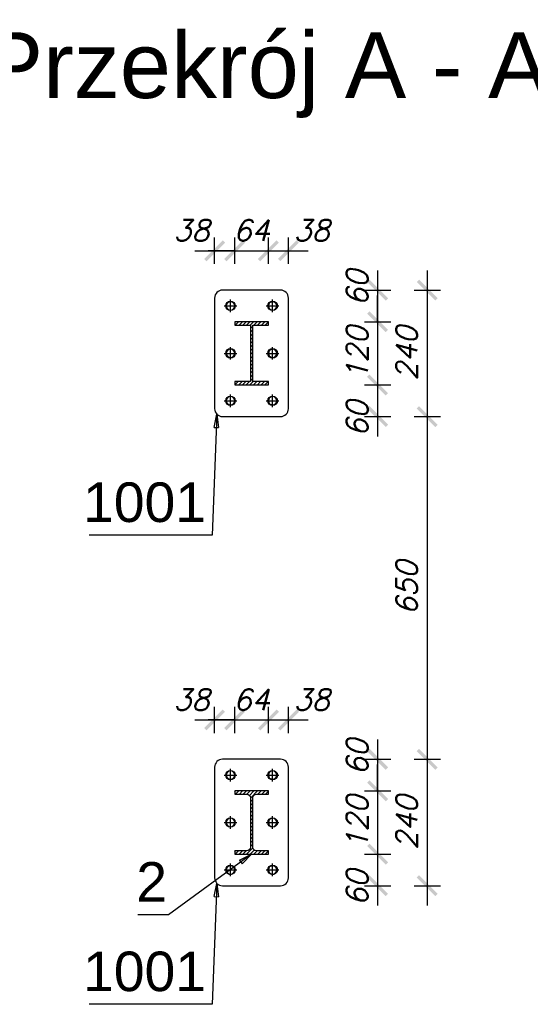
# Model space of a CAD drawing. Header units: millimetres. Extents: x 1814 to 94182, y 11562 to 49454.
# Tile 398 of 656: x 19549 to 19646, y 28778 to 28965. Entities that reach past the tile are written whole.
import ezdxf

# ---------------------------------------------------------------- set-up
doc = ezdxf.new("R2010")
doc.units = ezdxf.units.MM
doc.linetypes.add('ACAD_ISO04W100', pattern=[30, 24, -3, 0, -3])
doc.layers.add('wymiar', color=135, linetype='Continuous', lineweight=9)
doc.styles.add('ARIAL', font='arial.ttf')
doc.styles.add('WYMIARY', font='simplex.shx', dxfattribs={"oblique": 15})
doc.dimstyles.new('1-25', dxfattribs={"dimscale": 25, "dimtxt": 0.16, "dimasz": 0.2, "dimexe": 0.1, "dimexo": 0.1, "dimgap": 0.075, "dimtad": 1, "dimdec": 0, "dimlfac": 10, "dimrnd": 0.01, "dimzin": 9, "dimtxsty": 'WYMIARY', "dimblk": 'ARCHTICK', "dimcen": 0.2, "dimdle": 0.15, "dimadec": 1, "dimazin": 1, "dimtfac": 1, "dimtdec": 0, "dimtix": 1, "dimtmove": 2, "dimatfit": 3, "dimldrblk": 'ARCHTICK', "dimfxl": 0, "dimarcsym": 0})
pattern_1 = [(45, (19586.2914, 28824.471), (-0.3535534, 0.3535534), [])]

# ---------------------------------------------------------------- blocks, each defined once
blk = doc.blocks.new('_ARCHTICK')
at = {"color": 0, "linetype": 'ByBlock', "lineweight": -2}
blk.add_solid([(0.398, 0.309), (0.309, 0.398), (-0.309, -0.398), (-0.398, -0.309)], dxfattribs=at)
blk = doc.blocks.new('*D1438')
at = {"layer": 'Defpoints', "color": 0}
for p in [(19593.29, 28913.5), (19593.29, 28889.5), (19626.61, 28889.5)]:
    blk.add_point(p, dxfattribs=at)
at = {"layer": 'wymiar', "color": 0, "lineweight": -2}
for p, q in [((19626.61, 28917.25), (19626.61, 28885.75)), ((19624.11, 28913.5), (19629.11, 28913.5)), ((19624.11, 28889.5), (19629.11, 28889.5))]:
    blk.add_line(p, q, dxfattribs=at)
at = {"layer": 'wymiar', "color": 0, "lineweight": -2, "xscale": 5, "yscale": 5, "zscale": 5}
for p, rotation in [((19626.61, 28913.5), 90), ((19626.61, 28889.5), 270)]:
    blk.add_blockref('_ARCHTICK', p, dxfattribs=dict(at, rotation=rotation))
at = {"layer": 'wymiar', "color": 0, "insert": (19622.73, 28901.5), "char_height": 4, "attachment_point": 5, "rotation": 90, "style": 'WYMIARY'}
blk.add_mtext('240', dxfattribs=at)
blk = doc.blocks.new('*D1439')
at = {"layer": 'Defpoints', "color": 0}
for p in [(19593.29, 28889.5), (19593.29, 28824.47), (19626.61, 28824.47)]:
    blk.add_point(p, dxfattribs=at)
at = {"layer": 'wymiar', "color": 0, "lineweight": -2}
for p, q in [((19626.61, 28893.25), (19626.61, 28820.72)), ((19624.11, 28889.5), (19629.11, 28889.5)), ((19624.11, 28824.47), (19629.11, 28824.47))]:
    blk.add_line(p, q, dxfattribs=at)
at = {"layer": 'wymiar', "color": 0, "lineweight": -2, "xscale": 5, "yscale": 5, "zscale": 5}
for p, rotation in [((19626.61, 28889.5), 90), ((19626.61, 28824.47), 270)]:
    blk.add_blockref('_ARCHTICK', p, dxfattribs=dict(at, rotation=rotation))
at = {"layer": 'wymiar', "color": 0, "insert": (19622.73, 28856.99), "char_height": 4, "attachment_point": 5, "rotation": 90, "style": 'WYMIARY'}
blk.add_mtext('650', dxfattribs=at)
blk = doc.blocks.new('*D1440')
at = {"layer": 'Defpoints', "color": 0}
for p in [(19593.29, 28824.47), (19593.29, 28800.47), (19626.61, 28800.47)]:
    blk.add_point(p, dxfattribs=at)
at = {"layer": 'wymiar', "color": 0, "lineweight": -2}
for p, q in [((19626.61, 28828.22), (19626.61, 28796.72)), ((19624.11, 28824.47), (19629.11, 28824.47)), ((19624.11, 28800.47), (19629.11, 28800.47))]:
    blk.add_line(p, q, dxfattribs=at)
at = {"layer": 'wymiar', "color": 0, "lineweight": -2, "xscale": 5, "yscale": 5, "zscale": 5}
for p, rotation in [((19626.61, 28824.47), 90), ((19626.61, 28800.47), 270)]:
    blk.add_blockref('_ARCHTICK', p, dxfattribs=dict(at, rotation=rotation))
at = {"layer": 'wymiar', "color": 0, "insert": (19622.73, 28812.47), "char_height": 4, "attachment_point": 5, "rotation": 90, "style": 'WYMIARY'}
blk.add_mtext('240', dxfattribs=at)
blk = doc.blocks.new('*D1426')
at = {"layer": 'Defpoints', "color": 0}
for p in [(19590.09, 28920.96), (19590.09, 28906.87), (19586.29, 28901.5)]:
    blk.add_point(p, dxfattribs=at)
at = {"layer": 'wymiar', "color": 0, "lineweight": -2}
for p, q in [((19586.29, 28918.46), (19586.29, 28923.46)), ((19590.09, 28918.46), (19590.09, 28923.46)), ((19582.54, 28920.96), (19593.84, 28920.96))]:
    blk.add_line(p, q, dxfattribs=at)
at = {"layer": 'wymiar', "color": 0, "lineweight": -2, "xscale": 5, "yscale": 5, "zscale": 5, "rotation": 180}
blk.add_blockref('_ARCHTICK', (19586.29, 28920.96), dxfattribs=at)
at = {"layer": 'wymiar', "color": 0, "lineweight": -2, "xscale": 5, "yscale": 5, "zscale": 5}
blk.add_blockref('_ARCHTICK', (19590.09, 28920.96), dxfattribs=at)
at = {"layer": 'wymiar', "color": 0, "insert": (19581.89, 28924.83), "char_height": 4, "attachment_point": 5, "style": 'WYMIARY'}
blk.add_mtext('38', dxfattribs=at)
blk = doc.blocks.new('*D1427')
at = {"layer": 'Defpoints', "color": 0}
for p in [(19596.49, 28920.96), (19596.49, 28907.19), (19590.09, 28906.87)]:
    blk.add_point(p, dxfattribs=at)
at = {"layer": 'wymiar', "color": 0, "lineweight": -2}
for p, q in [((19590.09, 28918.46), (19590.09, 28923.46)), ((19596.49, 28918.46), (19596.49, 28923.46)), ((19590.09, 28920.96), (19585.09, 28920.96)), ((19590.09, 28920.96), (19596.49, 28920.96)), ((19596.49, 28920.96), (19601.49, 28920.96))]:
    blk.add_line(p, q, dxfattribs=at)
at = {"layer": 'wymiar', "color": 0, "lineweight": -2, "xscale": 5, "yscale": 5, "zscale": 5}
blk.add_blockref('_ARCHTICK', (19590.09, 28920.96), dxfattribs=at)
at = {"layer": 'wymiar', "color": 0, "lineweight": -2, "xscale": 5, "yscale": 5, "zscale": 5, "rotation": 180}
blk.add_blockref('_ARCHTICK', (19596.49, 28920.96), dxfattribs=at)
at = {"layer": 'wymiar', "color": 0, "insert": (19593.29, 28924.83), "char_height": 4, "attachment_point": 5, "style": 'WYMIARY'}
blk.add_mtext('64', dxfattribs=at)
blk = doc.blocks.new('*D1428')
at = {"layer": 'Defpoints', "color": 0}
for p in [(19600.29, 28920.96), (19596.49, 28907.19), (19600.29, 28901.5)]:
    blk.add_point(p, dxfattribs=at)
at = {"layer": 'wymiar', "color": 0, "lineweight": -2}
for p, q in [((19596.49, 28918.46), (19596.49, 28923.46)), ((19600.29, 28918.46), (19600.29, 28923.46)), ((19592.74, 28920.96), (19604.04, 28920.96))]:
    blk.add_line(p, q, dxfattribs=at)
at = {"layer": 'wymiar', "color": 0, "lineweight": -2, "xscale": 5, "yscale": 5, "zscale": 5, "rotation": 180}
blk.add_blockref('_ARCHTICK', (19596.49, 28920.96), dxfattribs=at)
at = {"layer": 'wymiar', "color": 0, "lineweight": -2, "xscale": 5, "yscale": 5, "zscale": 5}
blk.add_blockref('_ARCHTICK', (19600.29, 28920.96), dxfattribs=at)
at = {"layer": 'wymiar', "color": 0, "insert": (19604.68, 28924.83), "char_height": 4, "attachment_point": 5, "style": 'WYMIARY'}
blk.add_mtext('38', dxfattribs=at)
blk = doc.blocks.new('*D1429')
at = {"layer": 'Defpoints', "color": 0}
for p in [(19593.29, 28913.5), (19593.29, 28907.5), (19617.2, 28907.5)]:
    blk.add_point(p, dxfattribs=at)
at = {"layer": 'wymiar', "color": 0, "lineweight": -2}
for p, q in [((19617.2, 28917.25), (19617.2, 28903.75)), ((19614.7, 28913.5), (19619.7, 28913.5)), ((19614.7, 28907.5), (19619.7, 28907.5))]:
    blk.add_line(p, q, dxfattribs=at)
at = {"layer": 'wymiar', "color": 0, "lineweight": -2, "xscale": 5, "yscale": 5, "zscale": 5}
for p, rotation in [((19617.2, 28913.5), 90), ((19617.2, 28907.5), 270)]:
    blk.add_blockref('_ARCHTICK', p, dxfattribs=dict(at, rotation=rotation))
at = {"layer": 'wymiar', "color": 0, "insert": (19613.32, 28913.91), "char_height": 4, "attachment_point": 5, "rotation": 90, "style": 'WYMIARY'}
blk.add_mtext('60', dxfattribs=at)
blk = doc.blocks.new('*D1430')
at = {"layer": 'Defpoints', "color": 0}
for p in [(19593.29, 28907.5), (19593.29, 28895.5), (19617.2, 28895.5)]:
    blk.add_point(p, dxfattribs=at)
at = {"layer": 'wymiar', "color": 0, "lineweight": -2}
for p, q in [((19617.2, 28907.5), (19617.2, 28912.5)), ((19614.7, 28907.5), (19619.7, 28907.5)), ((19617.2, 28907.5), (19617.2, 28895.5)), ((19614.7, 28895.5), (19619.7, 28895.5)), ((19617.2, 28895.5), (19617.2, 28890.5))]:
    blk.add_line(p, q, dxfattribs=at)
at = {"layer": 'wymiar', "color": 0, "lineweight": -2, "xscale": 5, "yscale": 5, "zscale": 5}
for p, rotation in [((19617.2, 28907.5), 270), ((19617.2, 28895.5), 90)]:
    blk.add_blockref('_ARCHTICK', p, dxfattribs=dict(at, rotation=rotation))
at = {"layer": 'wymiar', "color": 0, "insert": (19613.32, 28901.5), "char_height": 4, "attachment_point": 5, "rotation": 90, "style": 'WYMIARY'}
blk.add_mtext('120', dxfattribs=at)
blk = doc.blocks.new('*D1431')
at = {"layer": 'Defpoints', "color": 0}
for p in [(19593.29, 28895.5), (19593.29, 28889.5), (19617.2, 28889.5)]:
    blk.add_point(p, dxfattribs=at)
at = {"layer": 'wymiar', "color": 0, "lineweight": -2}
for p, q in [((19617.2, 28899.25), (19617.2, 28885.75)), ((19614.7, 28895.5), (19619.7, 28895.5)), ((19614.7, 28889.5), (19619.7, 28889.5))]:
    blk.add_line(p, q, dxfattribs=at)
at = {"layer": 'wymiar', "color": 0, "lineweight": -2, "xscale": 5, "yscale": 5, "zscale": 5}
for p, rotation in [((19617.2, 28895.5), 90), ((19617.2, 28889.5), 270)]:
    blk.add_blockref('_ARCHTICK', p, dxfattribs=dict(at, rotation=rotation))
at = {"layer": 'wymiar', "color": 0, "insert": (19613.32, 28889.1), "char_height": 4, "attachment_point": 5, "rotation": 90, "style": 'WYMIARY'}
blk.add_mtext('60', dxfattribs=at)
blk = doc.blocks.new('*D1432')
at = {"layer": 'Defpoints', "color": 0}
for p in [(19590.09, 28831.93), (19590.09, 28817.84), (19586.29, 28812.47)]:
    blk.add_point(p, dxfattribs=at)
at = {"layer": 'wymiar', "color": 0, "lineweight": -2}
for p, q in [((19586.29, 28829.43), (19586.29, 28834.43)), ((19590.09, 28829.43), (19590.09, 28834.43)), ((19582.54, 28831.93), (19593.84, 28831.93))]:
    blk.add_line(p, q, dxfattribs=at)
at = {"layer": 'wymiar', "color": 0, "lineweight": -2, "xscale": 5, "yscale": 5, "zscale": 5, "rotation": 180}
blk.add_blockref('_ARCHTICK', (19586.29, 28831.93), dxfattribs=at)
at = {"layer": 'wymiar', "color": 0, "lineweight": -2, "xscale": 5, "yscale": 5, "zscale": 5}
blk.add_blockref('_ARCHTICK', (19590.09, 28831.93), dxfattribs=at)
at = {"layer": 'wymiar', "color": 0, "insert": (19581.89, 28835.8), "char_height": 4, "attachment_point": 5, "style": 'WYMIARY'}
blk.add_mtext('38', dxfattribs=at)
blk = doc.blocks.new('*D1433')
at = {"layer": 'Defpoints', "color": 0}
for p in [(19596.49, 28831.93), (19590.09, 28817.84), (19596.49, 28818.16)]:
    blk.add_point(p, dxfattribs=at)
at = {"layer": 'wymiar', "color": 0, "lineweight": -2}
for p, q in [((19590.09, 28829.43), (19590.09, 28834.43)), ((19596.49, 28829.43), (19596.49, 28834.43)), ((19590.09, 28831.93), (19585.09, 28831.93)), ((19590.09, 28831.93), (19596.49, 28831.93)), ((19596.49, 28831.93), (19601.49, 28831.93))]:
    blk.add_line(p, q, dxfattribs=at)
at = {"layer": 'wymiar', "color": 0, "lineweight": -2, "xscale": 5, "yscale": 5, "zscale": 5}
blk.add_blockref('_ARCHTICK', (19590.09, 28831.93), dxfattribs=at)
at = {"layer": 'wymiar', "color": 0, "lineweight": -2, "xscale": 5, "yscale": 5, "zscale": 5, "rotation": 180}
blk.add_blockref('_ARCHTICK', (19596.49, 28831.93), dxfattribs=at)
at = {"layer": 'wymiar', "color": 0, "insert": (19593.29, 28835.8), "char_height": 4, "attachment_point": 5, "style": 'WYMIARY'}
blk.add_mtext('64', dxfattribs=at)
blk = doc.blocks.new('*D1434')
at = {"layer": 'Defpoints', "color": 0}
for p in [(19600.29, 28831.93), (19596.49, 28818.16), (19600.29, 28812.47)]:
    blk.add_point(p, dxfattribs=at)
at = {"layer": 'wymiar', "color": 0, "lineweight": -2}
for p, q in [((19596.49, 28829.43), (19596.49, 28834.43)), ((19600.29, 28829.43), (19600.29, 28834.43)), ((19592.74, 28831.93), (19604.04, 28831.93))]:
    blk.add_line(p, q, dxfattribs=at)
at = {"layer": 'wymiar', "color": 0, "lineweight": -2, "xscale": 5, "yscale": 5, "zscale": 5, "rotation": 180}
blk.add_blockref('_ARCHTICK', (19596.49, 28831.93), dxfattribs=at)
at = {"layer": 'wymiar', "color": 0, "lineweight": -2, "xscale": 5, "yscale": 5, "zscale": 5}
blk.add_blockref('_ARCHTICK', (19600.29, 28831.93), dxfattribs=at)
at = {"layer": 'wymiar', "color": 0, "insert": (19604.68, 28835.8), "char_height": 4, "attachment_point": 5, "style": 'WYMIARY'}
blk.add_mtext('38', dxfattribs=at)
blk = doc.blocks.new('*D1435')
at = {"layer": 'Defpoints', "color": 0}
for p in [(19593.29, 28824.47), (19593.29, 28818.47), (19617.2, 28818.47)]:
    blk.add_point(p, dxfattribs=at)
at = {"layer": 'wymiar', "color": 0, "lineweight": -2}
for p, q in [((19617.2, 28828.22), (19617.2, 28814.72)), ((19614.7, 28824.47), (19619.7, 28824.47)), ((19614.7, 28818.47), (19619.7, 28818.47))]:
    blk.add_line(p, q, dxfattribs=at)
at = {"layer": 'wymiar', "color": 0, "lineweight": -2, "xscale": 5, "yscale": 5, "zscale": 5}
for p, rotation in [((19617.2, 28824.47), 90), ((19617.2, 28818.47), 270)]:
    blk.add_blockref('_ARCHTICK', p, dxfattribs=dict(at, rotation=rotation))
at = {"layer": 'wymiar', "color": 0, "insert": (19613.32, 28824.88), "char_height": 4, "attachment_point": 5, "rotation": 90, "style": 'WYMIARY'}
blk.add_mtext('60', dxfattribs=at)
blk = doc.blocks.new('*D1436')
at = {"layer": 'Defpoints', "color": 0}
for p in [(19593.29, 28818.47), (19593.29, 28806.47), (19617.2, 28806.47)]:
    blk.add_point(p, dxfattribs=at)
at = {"layer": 'wymiar', "color": 0, "lineweight": -2}
for p, q in [((19617.2, 28818.47), (19617.2, 28823.47)), ((19614.7, 28818.47), (19619.7, 28818.47)), ((19617.2, 28818.47), (19617.2, 28806.47)), ((19614.7, 28806.47), (19619.7, 28806.47)), ((19617.2, 28806.47), (19617.2, 28801.47))]:
    blk.add_line(p, q, dxfattribs=at)
at = {"layer": 'wymiar', "color": 0, "lineweight": -2, "xscale": 5, "yscale": 5, "zscale": 5}
for p, rotation in [((19617.2, 28818.47), 270), ((19617.2, 28806.47), 90)]:
    blk.add_blockref('_ARCHTICK', p, dxfattribs=dict(at, rotation=rotation))
at = {"layer": 'wymiar', "color": 0, "insert": (19613.32, 28812.47), "char_height": 4, "attachment_point": 5, "rotation": 90, "style": 'WYMIARY'}
blk.add_mtext('120', dxfattribs=at)
blk = doc.blocks.new('*D1437')
at = {"layer": 'Defpoints', "color": 0}
for p in [(19593.29, 28806.47), (19593.29, 28800.47), (19617.2, 28800.47)]:
    blk.add_point(p, dxfattribs=at)
at = {"layer": 'wymiar', "color": 0, "lineweight": -2}
for p, q in [((19617.2, 28810.22), (19617.2, 28796.72)), ((19614.7, 28806.47), (19619.7, 28806.47)), ((19614.7, 28800.47), (19619.7, 28800.47))]:
    blk.add_line(p, q, dxfattribs=at)
at = {"layer": 'wymiar', "color": 0, "lineweight": -2, "xscale": 5, "yscale": 5, "zscale": 5}
for p, rotation in [((19617.2, 28806.47), 90), ((19617.2, 28800.47), 270)]:
    blk.add_blockref('_ARCHTICK', p, dxfattribs=dict(at, rotation=rotation))
at = {"layer": 'wymiar', "color": 0, "insert": (19613.32, 28800.07), "char_height": 4, "attachment_point": 5, "rotation": 90, "style": 'WYMIARY'}
blk.add_mtext('60', dxfattribs=at)

msp = doc.modelspace()

# ---------------------------------------------------------------- hatches: boundary and pattern name
h = msp.add_hatch()
h.set_pattern_fill('HYPECUTREGION', color=10, scale=0.5, style=0, pattern_type=2)
h.set_pattern_definition(pattern_1)
h.paths.add_polyline_path([(19590.091, 28896.131), (19590.091, 28895.501), (19596.491, 28895.501), (19596.491, 28896.131), (19593.511, 28896.131), (19593.511, 28906.873), (19596.491, 28906.873), (19596.491, 28907.504), (19590.091, 28907.504), (19590.091, 28906.873), (19593.071, 28906.873), (19593.071, 28896.131)], flags=0)
h = msp.add_hatch()
h.set_pattern_fill('HYPECUTREGION', color=10, scale=0.5, style=0, pattern_type=2)
h.set_pattern_definition(pattern_1)
h.paths.add_polyline_path([(19590.091, 28807.101), (19590.091, 28806.471), (19596.491, 28806.471), (19596.491, 28807.101), (19594.211, 28807.101, -0.4142136), (19593.511, 28807.801), (19593.511, 28817.141, -0.4142136), (19594.211, 28817.841), (19596.491, 28817.841), (19596.491, 28818.471), (19590.091, 28818.471), (19590.091, 28817.841), (19592.371, 28817.841, -0.4142136), (19593.071, 28817.141), (19593.071, 28807.801, -0.4142136), (19592.371, 28807.101)], flags=0)

# ---------------------------------------------------------------- linework, layer by layer
at = {"color": 145, "linetype": 'Continuous', "ltscale": 0.25}
for p, q in [((19598.791, 28913.503), (19587.791, 28913.503)), ((19586.291, 28912.003), (19586.291, 28891.001)), ((19600.291, 28891.001), (19600.291, 28912.003)), ((19596.491, 28907.504), (19590.091, 28907.504)), ((19590.091, 28907.504), (19590.091, 28906.873)), ((19596.491, 28906.873), (19596.491, 28907.504)), ((19590.091, 28906.873), (19593.071, 28906.873)), ((19593.071, 28906.873), (19593.071, 28896.131)), ((19593.511, 28906.873), (19596.491, 28906.873)), ((19593.511, 28896.131), (19593.511, 28906.873)), ((19593.071, 28896.131), (19590.091, 28896.131)), ((19590.091, 28896.131), (19590.091, 28895.501)), ((19596.491, 28896.131), (19593.511, 28896.131)), ((19596.491, 28895.501), (19596.491, 28896.131)), ((19590.091, 28895.501), (19596.491, 28895.501)), ((19587.791, 28889.501), (19598.791, 28889.501)), ((19586.291, 28822.971), (19586.291, 28801.971)), ((19598.791, 28824.471), (19587.791, 28824.471)), ((19600.291, 28801.971), (19600.291, 28822.971)), ((19596.491, 28818.471), (19590.091, 28818.471)), ((19590.091, 28818.471), (19590.091, 28817.841)), ((19590.091, 28817.841), (19592.371, 28817.841)), ((19594.211, 28817.841), (19596.491, 28817.841)), ((19596.491, 28817.841), (19596.491, 28818.471)), ((19593.071, 28817.141), (19593.071, 28807.801)), ((19593.511, 28807.801), (19593.511, 28817.141)), ((19592.371, 28807.101), (19590.091, 28807.101)), ((19590.091, 28807.101), (19590.091, 28806.471)), ((19590.091, 28806.471), (19596.491, 28806.471)), ((19596.491, 28807.101), (19594.211, 28807.101)), ((19596.491, 28806.471), (19596.491, 28807.101)), ((19587.791, 28800.471), (19598.791, 28800.471))]:
    msp.add_line(p, q, dxfattribs=at)
at = {"color": 10, "linetype": 'ACAD_ISO04W100', "ltscale": 0.25}
for p, q in [((19593.291, 28895.471), (19593.291, 28895.501)), ((19593.291, 28806.471), (19593.291, 28806.471))]:
    msp.add_line(p, q, dxfattribs=at)
at = {"color": 0, "linetype": 'ByBlock', "lineweight": -2}
for p, q in [((19586.212, 28887.459, -32619.923), (19586.731, 28889.94, -32619.923)), ((19586.731, 28889.94, -32619.923), (19587.045, 28887.425, -32619.923)), ((19586.212, 28887.459, -32619.923), (19587.045, 28887.425, -32619.923)), ((19591.028, 28805.33, -32619.913), (19593.291, 28806.471, -32619.913)), ((19593.291, 28806.471, -32619.913), (19591.52, 28804.658, -32619.913)), ((19591.028, 28805.33, -32619.913), (19591.52, 28804.658, -32619.913)), ((19586.212, 28798.429, -32619.923), (19586.731, 28800.91, -32619.923)), ((19586.731, 28800.91, -32619.923), (19587.045, 28798.395, -32619.923)), ((19586.212, 28798.429, -32619.923), (19587.045, 28798.395, -32619.923))]:
    msp.add_line(p, q, dxfattribs=at)
at = {"color": 7, "linetype": 'Continuous', "ltscale": 0.25}
for points in [[(19588.091, 28910.503), (19589.291, 28910.503), (19589.291, 28911.703)], [(19589.291, 28911.303), (19588.985, 28911.243), (19588.726, 28911.069), (19588.552, 28910.81), (19588.491, 28910.503), (19588.552, 28910.197), (19588.726, 28909.938), (19588.985, 28909.764), (19589.291, 28909.703), (19589.598, 28909.764), (19589.857, 28909.938), (19590.031, 28910.197), (19590.091, 28910.503), (19590.031, 28910.81), (19589.857, 28911.069), (19589.598, 28911.243), (19589.291, 28911.303)], [(19596.091, 28910.503), (19597.291, 28910.503), (19597.291, 28911.703)], [(19597.291, 28911.303), (19596.985, 28911.243), (19596.726, 28911.069), (19596.552, 28910.81), (19596.491, 28910.503), (19596.552, 28910.197), (19596.726, 28909.938), (19596.985, 28909.764), (19597.291, 28909.703), (19597.598, 28909.764), (19597.857, 28909.938), (19598.031, 28910.197), (19598.091, 28910.503), (19598.031, 28910.81), (19597.857, 28911.069), (19597.598, 28911.243), (19597.291, 28911.303)], [(19589.291, 28909.303), (19589.291, 28910.503), (19590.491, 28910.503)], [(19597.291, 28909.303), (19597.291, 28910.503), (19598.491, 28910.503)], [(19588.091, 28901.503), (19589.291, 28901.503), (19589.291, 28902.703)], [(19589.291, 28902.303), (19588.985, 28902.243), (19588.726, 28902.069), (19588.552, 28901.81), (19588.491, 28901.503), (19588.552, 28901.197), (19588.726, 28900.938), (19588.985, 28900.764), (19589.291, 28900.703), (19589.598, 28900.764), (19589.857, 28900.938), (19590.031, 28901.197), (19590.091, 28901.503), (19590.031, 28901.81), (19589.857, 28902.069), (19589.598, 28902.243), (19589.291, 28902.303)], [(19589.291, 28900.303), (19589.291, 28901.503), (19590.491, 28901.503)], [(19596.091, 28901.503), (19597.291, 28901.503), (19597.291, 28902.703)], [(19597.291, 28902.303), (19596.985, 28902.243), (19596.726, 28902.069), (19596.552, 28901.81), (19596.491, 28901.503), (19596.552, 28901.197), (19596.726, 28900.938), (19596.985, 28900.764), (19597.291, 28900.703), (19597.598, 28900.764), (19597.857, 28900.938), (19598.031, 28901.197), (19598.091, 28901.503), (19598.031, 28901.81), (19597.857, 28902.069), (19597.598, 28902.243), (19597.291, 28902.303)], [(19597.291, 28900.303), (19597.291, 28901.503), (19598.491, 28901.503)], [(19588.091, 28892.503), (19589.291, 28892.503), (19589.291, 28893.703)], [(19589.291, 28893.303), (19588.985, 28893.243), (19588.726, 28893.069), (19588.552, 28892.81), (19588.491, 28892.503), (19588.552, 28892.197), (19588.726, 28891.938), (19588.985, 28891.764), (19589.291, 28891.703), (19589.598, 28891.764), (19589.857, 28891.938), (19590.031, 28892.197), (19590.091, 28892.503), (19590.031, 28892.81), (19589.857, 28893.069), (19589.598, 28893.243), (19589.291, 28893.303)], [(19589.291, 28891.303), (19589.291, 28892.503), (19590.491, 28892.503)], [(19596.091, 28892.503), (19597.291, 28892.503), (19597.291, 28893.703)], [(19597.291, 28893.303), (19596.985, 28893.243), (19596.726, 28893.069), (19596.552, 28892.81), (19596.491, 28892.503), (19596.552, 28892.197), (19596.726, 28891.938), (19596.985, 28891.764), (19597.291, 28891.703), (19597.598, 28891.764), (19597.857, 28891.938), (19598.031, 28892.197), (19598.091, 28892.503), (19598.031, 28892.81), (19597.857, 28893.069), (19597.598, 28893.243), (19597.291, 28893.303)], [(19597.291, 28891.303), (19597.291, 28892.503), (19598.491, 28892.503)], [(19588.091, 28821.471), (19589.291, 28821.471), (19589.291, 28822.671)], [(19589.291, 28822.271), (19588.985, 28822.21), (19588.726, 28822.037), (19588.552, 28821.777), (19588.491, 28821.471), (19588.552, 28821.165), (19588.726, 28820.905), (19588.985, 28820.732), (19589.291, 28820.671), (19589.598, 28820.732), (19589.857, 28820.905), (19590.031, 28821.165), (19590.091, 28821.471), (19590.031, 28821.777), (19589.857, 28822.037), (19589.598, 28822.21), (19589.291, 28822.271)], [(19589.291, 28820.271), (19589.291, 28821.471), (19590.491, 28821.471)], [(19596.091, 28821.471), (19597.291, 28821.471), (19597.291, 28822.671)], [(19597.291, 28822.271), (19596.985, 28822.21), (19596.726, 28822.037), (19596.552, 28821.777), (19596.491, 28821.471), (19596.552, 28821.165), (19596.726, 28820.905), (19596.985, 28820.732), (19597.291, 28820.671), (19597.598, 28820.732), (19597.857, 28820.905), (19598.031, 28821.165), (19598.091, 28821.471), (19598.031, 28821.777), (19597.857, 28822.037), (19597.598, 28822.21), (19597.291, 28822.271)], [(19597.291, 28820.271), (19597.291, 28821.471), (19598.491, 28821.471)], [(19588.091, 28812.471), (19589.291, 28812.471), (19589.291, 28813.671)], [(19596.091, 28812.471), (19597.291, 28812.471), (19597.291, 28813.671)], [(19589.291, 28813.271), (19588.985, 28813.21), (19588.726, 28813.037), (19588.552, 28812.777), (19588.491, 28812.471), (19588.552, 28812.165), (19588.726, 28811.905), (19588.985, 28811.732), (19589.291, 28811.671), (19589.598, 28811.732), (19589.857, 28811.905), (19590.031, 28812.165), (19590.091, 28812.471), (19590.031, 28812.777), (19589.857, 28813.037), (19589.598, 28813.21), (19589.291, 28813.271)], [(19589.291, 28811.271), (19589.291, 28812.471), (19590.491, 28812.471)], [(19597.291, 28813.271), (19596.985, 28813.21), (19596.726, 28813.037), (19596.552, 28812.777), (19596.491, 28812.471), (19596.552, 28812.165), (19596.726, 28811.905), (19596.985, 28811.732), (19597.291, 28811.671), (19597.598, 28811.732), (19597.857, 28811.905), (19598.031, 28812.165), (19598.091, 28812.471), (19598.031, 28812.777), (19597.857, 28813.037), (19597.598, 28813.21), (19597.291, 28813.271)], [(19597.291, 28811.271), (19597.291, 28812.471), (19598.491, 28812.471)], [(19588.091, 28803.471), (19589.291, 28803.471), (19589.291, 28804.671)], [(19589.291, 28804.271), (19588.985, 28804.21), (19588.726, 28804.037), (19588.552, 28803.777), (19588.491, 28803.471), (19588.552, 28803.165), (19588.726, 28802.905), (19588.985, 28802.732), (19589.291, 28802.671), (19589.598, 28802.732), (19589.857, 28802.905), (19590.031, 28803.165), (19590.091, 28803.471), (19590.031, 28803.777), (19589.857, 28804.037), (19589.598, 28804.21), (19589.291, 28804.271)], [(19596.091, 28803.471), (19597.291, 28803.471), (19597.291, 28804.671)], [(19597.291, 28804.271), (19596.985, 28804.21), (19596.726, 28804.037), (19596.552, 28803.777), (19596.491, 28803.471), (19596.552, 28803.165), (19596.726, 28802.905), (19596.985, 28802.732), (19597.291, 28802.671), (19597.598, 28802.732), (19597.857, 28802.905), (19598.031, 28803.165), (19598.091, 28803.471), (19598.031, 28803.777), (19597.857, 28804.037), (19597.598, 28804.21), (19597.291, 28804.271)], [(19589.291, 28802.271), (19589.291, 28803.471), (19590.491, 28803.471)], [(19597.291, 28802.271), (19597.291, 28803.471), (19598.491, 28803.471)]]:
    msp.add_lwpolyline(points, dxfattribs=at)
at = {"color": 7}
for points in [[(19586.731, 28889.94), (19585.791, 28867.001), (19562.483, 28867.001)], [(19593.291, 28806.471), (19577.566, 28794.958), (19571.739, 28794.958)], [(19586.731, 28800.91), (19585.791, 28777.971), (19562.483, 28777.971)]]:
    msp.add_lwpolyline(points, dxfattribs=at)
at = {"color": 145, "linetype": 'Continuous', "ltscale": 0.25}
for centre in [(19589.291, 28910.503, 0), (19597.291, 28910.503), (19589.291, 28901.503), (19597.291, 28901.503), (19589.291, 28892.503, 0), (19597.291, 28892.503, 0), (19589.291, 28821.471, 0), (19597.291, 28821.471, 0), (19589.291, 28812.471), (19597.291, 28812.471), (19589.291, 28803.471), (19597.291, 28803.471, 0)]:
    msp.add_circle(centre, 0.9, dxfattribs=at)
for centre, start, end in [((19587.791, 28912.003, 0), 90, 180), ((19598.791, 28912.003, 0), 0, 90), ((19587.791, 28891.001, 0), 180, 270), ((19598.791, 28891.001, 0), 270, 0), ((19587.791, 28822.971, 0), 90, 180), ((19598.791, 28822.971, 0), 0, 90), ((19587.791, 28801.971, 0), 180, 270), ((19598.791, 28801.971, 0), 270, 0)]:
    msp.add_arc(centre, 1.5, start, end, dxfattribs=at)
at = {"color": 145, "linetype": 'Continuous', "ltscale": 0.25, "extrusion": (0, 0, -1)}
for centre, start, end in [((-19592.371, 28817.141), 90, 180), ((-19594.211, 28817.141), 0, 90)]:
    msp.add_arc(centre, 0.7, start, end, dxfattribs=at)
at = {"color": 145, "linetype": 'Continuous', "ltscale": 0.25, "extrusion": (-2.06754e-13, 1.03942e-12, -1)}
msp.add_arc((-19592.371, 28807.801, 0), 0.7, 180, 270, dxfattribs=at)
at = {"color": 145, "linetype": 'Continuous', "ltscale": 0.25, "extrusion": (1.03942e-12, 2.06754e-13, -1)}
msp.add_arc((-19594.211, 28807.801, 0), 0.7, 270, 0, dxfattribs=at)

# ---------------------------------------------------------------- texts
at = {"color": 84, "style": 'ARIAL'}
msp.add_text('Przekrój A - A', height=12.5, dxfattribs=at).set_placement((19542.106, 28949.947))
at = {"color": 7, "style": 'ARIAL'}
for s, p in [('1001', (19561.342, 28869.501)), ('2', (19571.432, 28797.458)), ('1001', (19561.342, 28780.471))]:
    msp.add_text(s, height=7.5, dxfattribs=at).set_placement(p)

# ---------------------------------------------------------------- dimensions: what is measured, and where the dimension line sits
at = {"layer": 'wymiar'}
for base, p1, p2, picture, middle in [((19590.091, 28920.959), (19586.291, 28901.504), (19590.091, 28906.874), '*D1426', (19581.893, 28924.834)), ((19600.291, 28920.959), (19596.491, 28907.189), (19600.291, 28901.504), '*D1428', (19604.675, 28924.834)), ((19590.091, 28831.926), (19586.291, 28812.471), (19590.091, 28817.841), '*D1432', (19581.893, 28835.801)), ((19600.291, 28831.926), (19596.491, 28818.156), (19600.291, 28812.471), '*D1434', (19604.675, 28835.801))]:
    dim = msp.add_linear_dim(base=base, p1=p1, p2=p2, dimstyle='1-25', dxfattribs=at)
    dim.commit()
    dim.dimension.update_dxf_attribs({"geometry": picture, "text_midpoint": middle, "dimtype": 160})
for base, p1, p2, picture, middle in [((19596.491, 28920.959), (19590.091, 28906.874), (19596.491, 28907.189), '*D1427', (19593.291, 28924.834)), ((19596.491, 28831.926), (19590.091, 28817.841), (19596.491, 28818.156), '*D1433', (19593.291, 28835.801))]:
    dim = msp.add_linear_dim(base=base, p1=p1, p2=p2, dimstyle='1-25', dxfattribs=at)
    dim.commit()
    dim.dimension.update_dxf_attribs({"geometry": picture, "text_midpoint": middle})
for base, p1, p2, picture, middle in [((19617.196, 28907.504), (19593.291, 28913.504), (19593.291, 28907.504), '*D1429', (19613.321, 28913.908)), ((19617.196, 28889.504), (19593.291, 28895.504), (19593.291, 28889.504), '*D1431', (19613.321, 28889.099)), ((19617.196, 28818.471), (19593.291, 28824.471), (19593.291, 28818.471), '*D1435', (19613.321, 28824.876)), ((19617.196, 28800.471), (19593.291, 28806.471), (19593.291, 28800.471), '*D1437', (19613.321, 28800.066))]:
    dim = msp.add_linear_dim(base=base, p1=p1, p2=p2, angle=90, dimstyle='1-25', dxfattribs=at)
    dim.commit()
    dim.dimension.update_dxf_attribs({"geometry": picture, "text_midpoint": middle, "dimtype": 160})
for base, p1, p2, picture, middle in [((19626.609, 28889.501), (19593.291, 28913.503), (19593.291, 28889.501), '*D1438', (19622.734, 28901.502)), ((19617.196, 28895.504), (19593.291, 28907.504), (19593.291, 28895.504), '*D1430', (19613.321, 28901.504)), ((19626.609, 28824.471), (19593.291, 28889.501), (19593.291, 28824.471), '*D1439', (19622.734, 28856.986)), ((19626.609, 28800.471), (19593.291, 28824.471), (19593.291, 28800.471), '*D1440', (19622.734, 28812.471)), ((19617.196, 28806.471), (19593.291, 28818.471), (19593.291, 28806.471), '*D1436', (19613.321, 28812.471))]:
    dim = msp.add_linear_dim(base=base, p1=p1, p2=p2, angle=90, dimstyle='1-25', dxfattribs=at)
    dim.commit()
    dim.dimension.update_dxf_attribs({"geometry": picture, "text_midpoint": middle})

doc.saveas('drawing.dxf')
